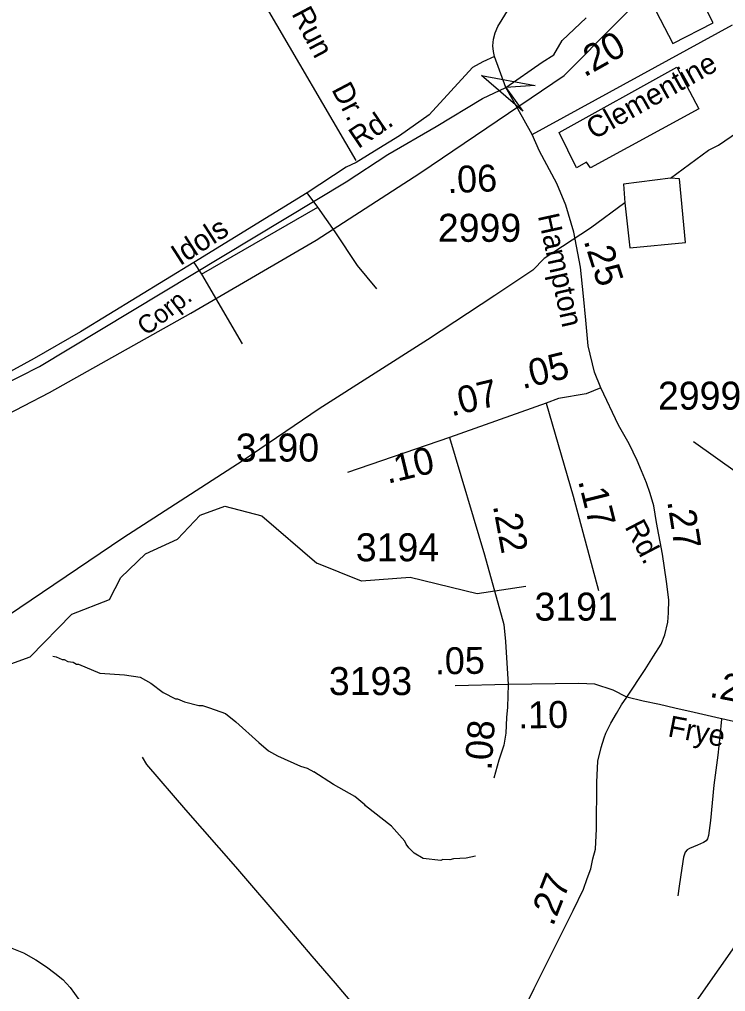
# Model space of a CAD drawing. Extents: x 1547597 to 1699558, y 810033 to 920809.
# Drawn here: x 1592014 to 1595166, y 818935 to 823273 of the extents above; entities that cross this region are included whole.
import ezdxf

# ---------------------------------------------------------------- set-up
doc = ezdxf.new("R2010")
doc.units = 0
for name, color, linetype in [('Exist Boundary Political City Limit New', 7, 'Continuous'), ('Exist Cultural Warehouse Building Footprint', 7, 'Continuous'), ('Exist Hydrographic Creek Single Shore', 7, 'Continuous'), ('Exist Hydrographic Misc Water Feature', 7, 'Continuous'), ('Exist Railroad Mainline', 7, 'Continuous'), ('Exist Railroad Mainline Label', 7, 'Continuous'), ('Exist Road Non-System Type 51', 7, 'Continuous'), ('Exist Road Non-System Type 51 Label', 7, 'Continuous'), ('Exist Road Secondary Mileage Hundredths English Label', 7, 'Continuous'), ('Exist Road Secondary Structure Standard Bridge Attributed CELL', 7, 'Continuous'), ('Exist Road Secondary Type 51 Attributed', 7, 'Continuous'), ('Exist Road Secondary Type 51 Label', 7, 'Continuous'), ('Exist Road Secondary Type 51 Number Label', 7, 'Continuous'), ('Exist Utilities Electrical Transmission Line', 7, 'Continuous'), ('Map Preparation Boundary City Limit Buffer Line', 7, 'Continuous')]:
    doc.layers.add(name, color=color, linetype=linetype)

msp = doc.modelspace()

# ---------------------------------------------------------------- linework, layer by layer
at = {"layer": 'Exist Boundary Political City Limit New'}
msp.add_lwpolyline([(1590523.5, 818917.8), (1591013.7, 819108.1), (1591083.8, 819339.1), (1591041.8, 819543), (1590901.7, 819678.9), (1590775.6, 819719.7), (1590523.5, 819733.3), (1590369.4, 819733.3), (1590229.3, 819828.4), (1590131.3, 820141), (1590229.3, 820548.8), (1590453.5, 820644), (1590635.5, 820603.2), (1590873.7, 820535.2), (1591111.8, 821119.7), (1591574, 821310), (1592148.3, 821609), (1592778.7, 821962.4), (1593339, 822288.6), (1593801.2, 822587.6), (1594445.6, 823022.6), (1595159.9, 823742.9), (1596126.5, 824626.4)], dxfattribs=at)
at = {"layer": 'Exist Cultural Warehouse Building Footprint'}
for points in [[(1594931, 823165.7), (1595111.3, 823258.7), (1595018.3, 823439.2), (1594837.9, 823346.2)], [(1594423.7, 822768.7), (1594949, 823059.7), (1595047.1, 822873.9), (1594563.8, 822611), (1594546.3, 822635.6), (1594500.8, 822611)]]:
    msp.add_lwpolyline(points, close=True, dxfattribs=at)
at = {"layer": 'Exist Hydrographic Creek Single Shore'}
for points in [[(1589836.6, 818728), (1590107.5, 819024.5), (1590226.6, 819163.3), (1590330.5, 819436.9), (1590381.6, 819495), (1590648.6, 819551.9), (1590901.6, 819714.2), (1591218.6, 819724.2), (1591336.6, 819823.6), (1591617.6, 820244.6), (1591752.6, 820317.4), (1592062.6, 820429.2), (1592248.6, 820619.2), (1592416.6, 820684.7), (1592467.6, 820782.1), (1592577.6, 820888.2), (1592720.6, 820954.3), (1592821.6, 821060.6), (1592930.6, 821101), (1593096.6, 821058.3), (1593341.8, 820846.6)], [(1594274.6, 820742.2), (1594057.6, 820710.5), (1593758.6, 820782.3), (1593541.6, 820766.9), (1593341.8, 820846.6)], [(1595845.9, 815591.3), (1595797.7, 815614.3), (1595776.5, 815699.4), (1595737.8, 815817.4), (1595706.8, 815898.7), (1595649.8, 816063.1), (1595557.6, 816281.4), (1595485.7, 816489.7), (1595425.6, 816966.9), (1595302.6, 817110.6), (1595169.6, 817185.5), (1595047.6, 817398), (1595048.6, 817430.9), (1594900.6, 817647.2), (1594828.6, 817832.4), (1594797.6, 818043.2), (1594859.6, 818340.7), (1594902.6, 818425.1), (1594947.6, 818700), (1595016.6, 818862.7), (1595382.6, 819383.8)]]:
    msp.add_lwpolyline(points, dxfattribs=at)
at = {"layer": 'Exist Hydrographic Misc Water Feature'}
for points in [[(1592164, 820431.3), (1592178, 820428.6), (1592205.8, 820416.5), (1592213.8, 820416.3), (1592229.8, 820407.8), (1592253.7, 820404.1), (1592269.6, 820395.5), (1592277.6, 820395.3), (1592373, 820355.7), (1592483.1, 820348.5), (1592553, 820337.3), (1592600.5, 820310.9), (1592655.8, 820269.5), (1592711.5, 820241.3), (1592719.5, 820241.1), (1592751.4, 820228.2), (1592815.1, 820211.3), (1592831, 820210.9), (1592863, 820200.5), (1592934.6, 820176), (1592980.2, 820139), (1593083, 820045.8), (1593126.3, 820008.9), (1593166.1, 819986.7), (1593269.3, 819941.2), (1593299.4, 819932.3), (1593329.2, 819916.1)], [(1594049.9, 819539.6), (1594008, 819529.8), (1593952, 819526.8), (1593935.9, 819523.1), (1593903.9, 819523.7), (1593895.8, 819519.8), (1593816, 819529.3), (1593776.3, 819551.9), (1593752.8, 819576.3), (1593741, 819592.5), (1593735.2, 819606.6), (1593675, 819672.9), (1593558.5, 819763.1), (1593555.7, 819768.8), (1593512, 819804.8), (1593416.7, 819859.1), (1593329.2, 819916.1)]]:
    msp.add_lwpolyline(points, dxfattribs=at)
at = {"layer": 'Exist Railroad Mainline'}
msp.add_lwpolyline([(1589252.5, 820657.1), (1589341, 820675.2), (1589393.3, 820690.3), (1589473.8, 820710.4), (1589603.5, 820751.6), (1589832.8, 820834.1), (1590074.7, 820926.1), (1590436.7, 821062.9), (1590646.4, 821144.8), (1590965.2, 821260.5), (1591265.9, 821368.1), (1591714.9, 821535.5), (1591928.1, 821635.1), (1592104.1, 821723.6), (1593472.3, 822548.7), (1593658.8, 822669.7), (1593874.2, 822794.8), (1594081.5, 822919.6), (1594185.2, 822970), (1594348.5, 823083), (1594399.3, 823114.7), (1594436.5, 823179.4), (1594543.8, 823280.7)], dxfattribs=at)
at = {"layer": 'Exist Road Non-System Type 51'}
for p, q in [((1593346, 822435.5), (1593298.2, 822500)), ((1592826.7, 822136.5), (1593346, 822435.5)), ((1592793.5, 822189.1), (1592826.7, 822136.5)), ((1592826.7, 822136.5), (1593009.3, 821825.6))]:
    msp.add_line(p, q, dxfattribs=at)
for points in [[(1593517.3, 822643.1), (1593116.5, 823328.5), (1593071.6, 823445.1), (1593062.7, 823603.6), (1593083.6, 823684.4)], [(1593609.6, 822070.6), (1593523.1, 822175.6), (1593423.3, 822324.7), (1593346, 822435.5)], [(1595148.2, 820150.8), (1595141.3, 820072.9), (1595132.2, 819989.2), (1595114.8, 819855.3), (1595099, 819697.6), (1595090.3, 819631.7), (1595086.2, 819615.8), (1595080, 819607.9), (1595068, 819599.9), (1595041.8, 819588.3), (1595005.7, 819572.6), (1594995.7, 819566.8), (1594985.7, 819556.2), (1594979.3, 819534.9), (1594970.7, 819485), (1594959.8, 819405.2), (1594953.4, 819361.3)], [(1592562.9, 819980.6), (1592582.2, 819948), (1592755, 819745.3), (1592979, 819491.6), (1593202.8, 819230), (1593318.9, 819092.1), (1593423.3, 818972.9), (1593555.4, 818817.4), (1593671.9, 818678.1), (1593743, 818593.4)], [(1591641, 819159.5), (1591754.9, 819157.6), (1591849, 819152), (1591924.6, 819141), (1591980.4, 819128), (1592032.2, 819107.3), (1592087.7, 819076.3), (1592135.3, 819045.5), (1592172.8, 819016.8), (1592208.4, 818988.5), (1592241.5, 818953), (1592260.3, 818926.1), (1592286.5, 818889.1), (1592324, 818828.3), (1592405.7, 818701.2), (1592516.8, 818527.3), (1592635.7, 818339.4), (1592780.3, 818116.9), (1592844.4, 818014.8)]]:
    msp.add_lwpolyline(points, dxfattribs=at)
at = {"layer": 'Exist Road Secondary Mileage Hundredths English Label'}
msp.add_lwpolyline([(1595585.9, 820441), (1595514.3, 821038.8), (1595023.4, 821388.7)], dxfattribs=at)
at = {"layer": 'Exist Road Secondary Structure Standard Bridge Attributed CELL'}
msp.add_lwpolyline([(1594261.3, 822864.1), (1594076.3, 823022.8), (1594315.9, 822977.9), (1594186.2, 822970.1)], close=True, dxfattribs=at)
at = {"layer": 'Exist Road Secondary Type 51 Attributed'}
for p, q in [((1594365.6, 821560.7), (1593934.6, 821406.9)), ((1593934.6, 821406.9), (1593478.9, 821250.9))]:
    msp.add_line(p, q, dxfattribs=at)
for points in [[(1594135.3, 823107.6), (1594129.8, 823130.3), (1594127.3, 823155.9), (1594129.8, 823185.1), (1594138.4, 823213.2), (1594149.9, 823240.9), (1594200.4, 823323.7)], [(1594303.8, 822760.2), (1595197.7, 823249.3)], [(1594135.3, 823107.6), (1594083, 823084), (1594036.3, 823058.4), (1593843.4, 822847.4), (1593710.7, 822753.9), (1593619.2, 822697.6), (1593517.6, 822634.2), (1593473, 822614), (1593298.2, 822500), (1592793.5, 822189.1), (1592286.2, 821878.5), (1592080, 821759.8), (1591893.9, 821659.2), (1591805.4, 821621), (1591740.1, 821584.8), (1591624.4, 821539.5), (1591452.4, 821473.2), (1591331.8, 821431.9), (1591242.3, 821401.8), (1591057.5, 821340)], [(1594186.2, 822970.1), (1594135.3, 823107.6)], [(1594303.8, 822760.2), (1594211.4, 822924.1), (1594186.2, 822970.1)], [(1594610.1, 821629.5), (1594582, 821699.3), (1594553.7, 821817.1), (1594543.4, 821931.3), (1594532.3, 822038.4), (1594518.8, 822167.1), (1594489.5, 822323.5), (1594453.5, 822445), (1594413.4, 822540.9), (1594335.2, 822686), (1594303.8, 822760.2)], [(1594610.1, 821629.5), (1594544.3, 821602.9), (1594420.8, 821582.1), (1594365.6, 821560.7)], [(1594726.2, 820249.2), (1594807.7, 820372.8), (1594844.3, 820432.2), (1594879.4, 820484.7), (1594895.2, 820527.5), (1594908.7, 820582.7), (1594912.1, 820624.4), (1594912.7, 820683.6), (1594902.5, 820764.7), (1594884.5, 820887.5), (1594857.5, 821028.3), (1594846.2, 821102.7), (1594830.4, 821157.9), (1594812.9, 821205.8), (1594790.5, 821259.2), (1594772.3, 821304.8), (1594736, 821379.2), (1594688.1, 821462.3), (1594610.1, 821629.5)], [(1594365.6, 821560.7), (1594486.8, 821145.5), (1594599.4, 820725.2)], [(1593934.6, 821406.9), (1594090.1, 820884.1), (1594176.3, 820572.6), (1594184.2, 820497.1), (1594196.1, 820305)], [(1594196.1, 820305), (1593959.4, 820299.3)], [(1594196.1, 820305), (1594193, 820204), (1594188.3, 820157.5), (1594185.3, 820087.3), (1594177, 820034.6), (1594154.7, 819967.5), (1594132.3, 819887.6)], [(1594726.2, 820249.2), (1594664.2, 820279.6), (1594583.1, 820306.7), (1594511, 820310), (1594196.1, 820305)], [(1594277.7, 818877.9), (1594312.7, 818947.8), (1594486.2, 819297.1), (1594532.4, 819391.7), (1594549.3, 819439.1), (1594564.5, 819482.4), (1594574.6, 819526.4), (1594585.9, 819570.3), (1594590.4, 819661.6), (1594592.1, 819869.5), (1594596, 819963.6), (1594610.7, 820024.4), (1594625, 820067.2), (1594632, 820088.3), (1594654.6, 820132.6), (1594678.9, 820176), (1594702.5, 820214.3), (1594726.2, 820249.2)], [(1596257.3, 820002.1), (1596154.3, 820009.3), (1596084.2, 820014.8), (1596022.5, 820020.8), (1595964.6, 820027.6), (1595900.6, 820030.3), (1595820.7, 820039.1), (1595756.8, 820046), (1595690.9, 820052.7), (1595633, 820059.3), (1595551.5, 820069.5), (1595498.5, 820077.1), (1595453.6, 820084.4), (1595417.7, 820095.9), (1595352.9, 820108.2), (1595292.9, 820121.6), (1595214.8, 820136.8), (1595122.8, 820157.9), (1595026.6, 820180.3), (1594940.7, 820199.2), (1594871, 820216), (1594799.1, 820230.9), (1594726.2, 820249.2)]]:
    msp.add_lwpolyline(points, dxfattribs=at)
at = {"layer": 'Exist Utilities Electrical Transmission Line'}
for points in [[(1594920.5, 822564.9), (1595090.4, 822690.3), (1595134.6, 822711.6), (1595385, 822883.6)], [(1594920.5, 822564.9), (1594710.3, 822538.1), (1594717, 822454.1)], [(1594717, 822454.1), (1594739.7, 822253.9), (1594988, 822278.1), (1594960.5, 822562.2), (1594920.5, 822564.9)], [(1594717, 822454.1), (1594563.2, 822341.4), (1594357.4, 822205.9), (1594306.7, 822154.7), (1594137.1, 822041.2), (1593836.1, 821844), (1593352.1, 821535.6), (1593012.3, 821304.6), (1592475.4, 820957.8), (1591913.8, 820579), (1591487, 820284.5), (1590975.9, 819944), (1590410.3, 819555.5), (1589955.3, 819241.7), (1589391.9, 818871.1)]]:
    msp.add_lwpolyline(points, dxfattribs=at)
at = {"layer": 'Map Preparation Boundary City Limit Buffer Line'}
msp.add_lwpolyline([(1590523.5, 818917.8), (1591013.7, 819108.1), (1591083.8, 819339.1), (1591041.8, 819543), (1590901.7, 819678.9), (1590775.6, 819719.7), (1590523.5, 819733.3), (1590369.4, 819733.3), (1590229.3, 819828.4), (1590131.3, 820141), (1590229.3, 820548.8), (1590453.5, 820644), (1590635.5, 820603.2), (1590873.7, 820535.2), (1591111.8, 821119.7), (1591574, 821310), (1592148.3, 821609), (1592778.7, 821962.4), (1593339, 822288.6), (1593801.2, 822587.6), (1594445.6, 823022.6), (1595159.9, 823742.9), (1596126.5, 824626.4)], dxfattribs=at)

# ---------------------------------------------------------------- texts
at = {"layer": 'Exist Railroad Mainline Label'}
msp.add_text('Corp.', height=82.02, rotation=38.0063, dxfattribs=at).set_placement((1592580.4, 821858.6))
at = {"layer": 'Exist Road Non-System Type 51 Label'}
for s, p in [('Run', (1593227.2, 823299.1)), ('Dr.', (1593405.4, 822961))]:
    msp.add_text(s, height=95, rotation=297.7933, dxfattribs=at).set_placement(p)
at = {"layer": 'Exist Road Secondary Mileage Hundredths English Label'}
for s, rotation, p in [('.20', 29.3807, (1594536.1, 823013.4)), ('.06', 2.4324, (1593925.9, 822497.2)), ('.25', 287.6949, (1594532.2, 822285.3)), ('.05', 13.7926, (1594260.2, 821623.1)), ('.07', 13.5892, (1593942.8, 821501.2)), ('.10', 13.5892, (1593658, 821200.3)), ('.17', 284.0842, (1594507.6, 821213.8)), ('.22', 280.5809, (1594127.2, 821103)), ('.27', 278.947, (1594905.6, 821122.4)), ('.05', 0.8306, (1593869.4, 820350.1)), ('.27', 349.2329, (1595090.7, 820250.7)), ('.10', 0.8305, (1594241.2, 820108.8)), ('.08', 85.9163, (1594121.3, 819919.8)), ('.27', 68.4505, (1594395.8, 819222.4))]:
    msp.add_text(s, height=120, rotation=rotation, dxfattribs=at).set_placement(p)
at = {"layer": 'Exist Road Secondary Type 51 Label'}
for s, rotation, p in [('Clementine', 29.3807, (1594578.5, 822734.8)), ('Rd.', 34.0817, (1593526.9, 822693.9)), ('Hampton', 282.4045, (1594328.2, 822397)), ('Idols', 32.771, (1592730.8, 822171.7)), ('Rd.', 297.6483, (1594714.5, 821009.3)), ('Frye', 348.9981, (1594904.7, 820074.3))]:
    msp.add_text(s, height=95, rotation=rotation, dxfattribs=at).set_placement(p)
at = {"layer": 'Exist Road Secondary Type 51 Number Label'}
for s, p in [('2999', (1593882.2, 822280.7)), ('2999', (1594864.7, 821531.6)), ('3190', (1592980.1, 821300.1)), ('3194', (1593516, 820855)), ('3191', (1594313.7, 820590.2)), ('3193', (1593395.5, 820257.9))]:
    msp.add_text(s, height=125, dxfattribs=at).set_placement(p)

doc.saveas('drawing.dxf')
